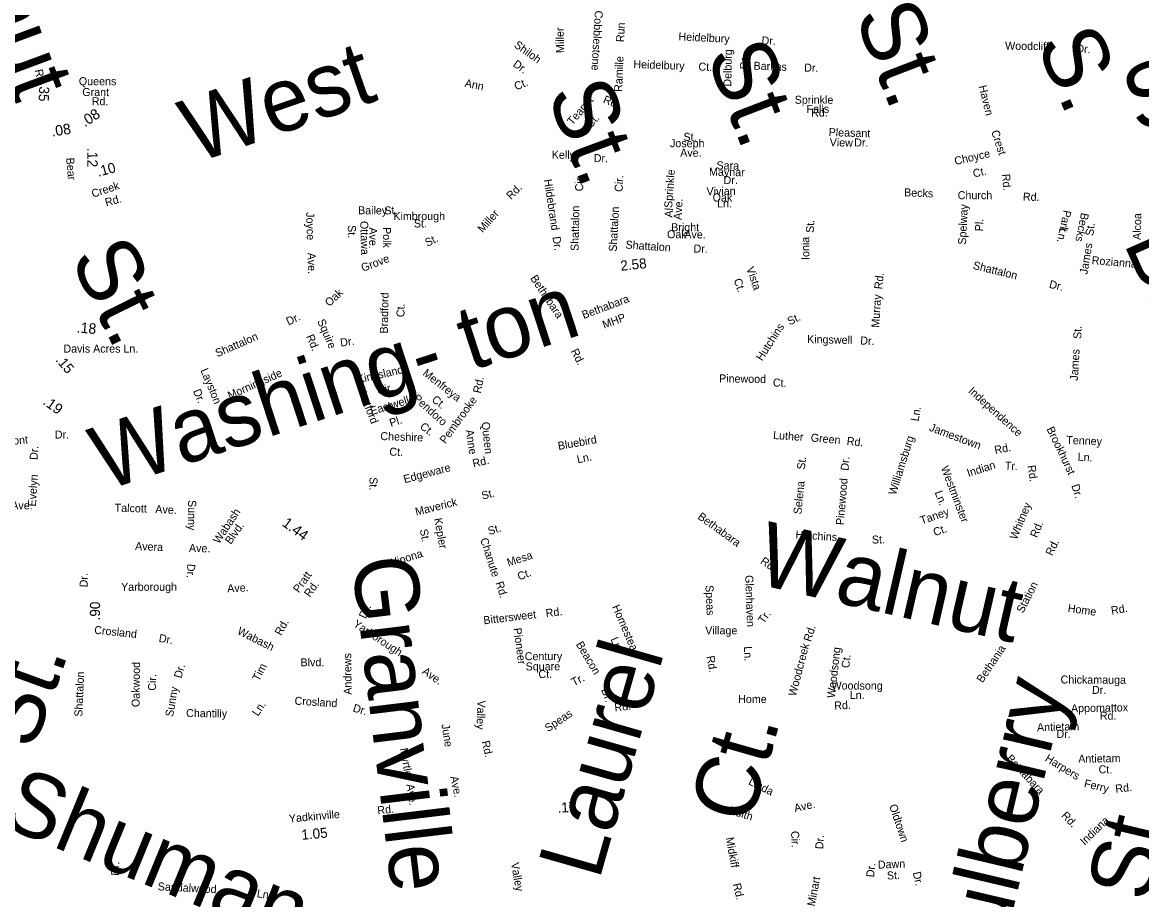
# Model space of a CAD drawing. Extents: x 1553981 to 1780076, y 812965 to 996873.
# Drawn here: x 1630129 to 1631790, y 850680 to 851982 of the extents above; entities that cross this region are included whole.
import ezdxf

# ---------------------------------------------------------------- set-up
doc = ezdxf.new("R2010")
doc.units = 0
for name, color, linetype in [('Exist Road Non-System Type 51 Label', 7, 'Continuous'), ('Exist Road Primary NC Service Mileage Hundredths English Label', 7, 'Continuous'), ('Exist Road Secondary Mileage Hundredths English Label', 7, 'Continuous'), ('Map Preparation Border Antique Large Shape', 7, 'Continuous')]:
    doc.layers.add(name, color=color, linetype=linetype)

msp = doc.modelspace()

# ---------------------------------------------------------------- texts
at = {"layer": 'Exist Road Non-System Type 51 Label'}
for s, height, rotation, p in [('Walnut', 95, 290.3961, (1629981.3, 852231.3)), ('St.', 95, 291.0285, (1631363.3, 851993)), ('Cobblestone', 11.875, 266.6802, (1630978.3, 852000.3)), ('Run', 11.88, 87.6426, (1631021.6, 851952.9)), ('Miller', 11.88, 91.1655, (1630932.6, 851937)), ('Heidelbury', 11.88, 357.2754, (1631102.1, 851955.7)), ('S.', 95, 293.0503, (1631632.5, 851951.3)), ('West', 95, 19.1917, (1630385.1, 851772.6)), ('Shiloh', 11.88, 324.2901, (1630857.3, 851946.6)), ('St.', 95, 291.0113, (1631143, 851934.2)), ('Dr.', 11.88, 357.2754, (1631225.4, 851949.8)), ('Woodcliff', 11.87, 359.3843, (1631587.1, 851941.8)), ('Dr.', 11.88, 357.0187, (1631692.6, 851937.8)), ('Ramille', 11.88, 87.6426, (1631018.6, 851879)), ('Delburg', 11.88, 88.9599, (1631180.7, 851886.9)), ('Dr.', 11.88, 88.9599, (1631205.3, 851912.9)), ('St.', 95, 19.7887, (1631783.9, 851817.6)), ('Dr.', 11.88, 324.2901, (1630855.6, 851918.1)), ('Heidelbury', 11.88, 357.8392, (1631035.2, 851914.7)), ('Ct.', 11.88, 357.8392, (1631131.8, 851911)), ('Barkas', 11.88, 357.851, (1631213.6, 851912.3)), ('Dr.', 11.88, 357.851, (1631288.7, 851909.5)), ('Ann', 11.88, 348.4182, (1630784.4, 851887)), ('Ct.', 11.88, 22.7031, (1630861.5, 851881.3)), ('St.', 95, 290.3862, (1630906.8, 851877.3)), ('Haven', 11.87, 283.7767, (1631547.8, 851887.6)), ('Teapot', 11.88, 49.4406, (1630944.9, 851828.9)), ('Rd.', 11.88, 338.3098, (1630989.5, 851863.4)), ('Sprinkle', 11.88, 0.0562, (1631274.8, 851861.6)), ('Falls', 11.88, 0.0562, (1631292.5, 851848)), ('Rd.', 11.88, 0.0562, (1631299.2, 851842.6)), ('Ct.', 11.88, 49.4406, (1630972.6, 851824.6)), ('St.', 11.87, 0.2773, (1631109.8, 851806.5)), ('Pleasant', 11.87, 358.3414, (1631325.1, 851813.6)), ('Crest', 11.87, 288.0556, (1631566.3, 851820.4)), ('Joseph', 11.88, 359.8492, (1631089.7, 851797.1)), ('View', 11.87, 358.3414, (1631326.6, 851798.7)), ('Dr.', 11.88, 358.1489, (1631362.9, 851798.4)), ('Kelly', 11.88, 359.339, (1630914.2, 851780.1)), ('Dr.', 11.88, 359.339, (1630976.5, 851775)), ('Ave.', 11.87, 0.3445, (1631104.9, 851782.9)), ('Choyce', 11.88, 13.004, (1631513.3, 851770.5)), ('Sprinkle', 11.88, 85.8565, (1631092.9, 851706.6)), ('Maynar', 11.88, 358.924, (1631147.6, 851754.9)), ('Sara', 11.88, 359.0721, (1631158.7, 851764.3)), ('Ct.', 11.88, 13.004, (1631540.8, 851752)), ('Hildebrand', 11.88, 278.5129, (1630902.5, 851748.8)), ('Cir.', 11.88, 88.8367, (1630960.7, 851731.5)), ('Cir.', 11.87, 86.8922, (1631019.3, 851730.5)), ('Dr.', 11.87, 0.5906, (1631169.3, 851742.3)), ('Rd.', 11.88, 274.5699, (1631582.6, 851757.1)), ('Rd.', 11.87, 45.7707, (1630853.9, 851718.5)), ('Vivian', 11.88, 0.6528, (1631144, 851725.8)), ('Becks', 11.88, 357.5045, (1631437, 851724.3)), ('Church', 11.88, 0.0096, (1631516.8, 851719.9)), ('Rd.', 11.88, 358.2552, (1631613.4, 851717.9)), ('Ave.', 11.87, 86.6549, (1631106.8, 851689)), ('Oak', 11.88, 359.8036, (1631153, 851716.5)), ('Ln.', 11.88, 359.9803, (1631159.7, 851707.6)), ('Joyce', 11.88, 271.553, (1630549.7, 851700.4)), ('Bailey', 11.88, 359.555, (1630626.7, 851697.6)), ('St.', 11.88, 2.3348, (1630665.9, 851697.1)), ('Kimbrough', 11.88, 0.0986, (1630679.1, 851688.8)), ('Miller', 11.88, 48.6978, (1630811.8, 851669.3)), ('Shattalon', 11.88, 88.8367, (1630954, 851643)), ('Shattalon', 11.87, 86.8922, (1631010.6, 851641.7)), ('Al', 11.88, 85.8565, (1631093.3, 851692.3)), ('Spelway', 11.88, 87.2994, (1631529, 851652.2)), ('Park', 11.88, 258.4647, (1631674, 851704.4)), ('Becks', 11.88, 258.3026, (1631700.1, 851700.5)), ('Alcoa', 11.88, 88.6998, (1631788.5, 851659.3)), ('St.', 11.88, 270.4142, (1630611.6, 851681.4)), ('Ottawa', 11.87, 271.7331, (1630629.9, 851687.4)), ('St.', 11.88, 0.1304, (1630709.6, 851677.9)), ('Bright', 11.88, 359.9391, (1631091.5, 851672.4)), ('St.', 11.88, 87.8089, (1631303.2, 851669.7)), ('Pl.', 11.88, 87.2994, (1631554.1, 851672)), ('St.', 11.87, 82.9114, (1631718, 851665)), ('Broad', 95, 293.8107, (1631762.5, 851655.3)), ('Ave.', 11.87, 270.256, (1630643.2, 851678.1)), ('Polk', 11.88, 269.5376, (1630663.8, 851678.6)), ('St.', 11.88, 26.7279, (1630729.6, 851649.1)), ('Dr.', 11.88, 278.6819, (1630915.2, 851663.8)), ('Oak', 11.88, 0.2472, (1631085.4, 851661.9)), ('Ave.', 11.88, 359.0869, (1631110.9, 851662)), ('Ionia', 11.87, 90.567, (1631296.7, 851629.7)), ('Ln.', 11.88, 258.2354, (1631668.3, 851678.2)), ('St.', 95, 296.2532, (1630198.2, 851632.5)), ('James', 11.88, 80.5922, (1631709.2, 851607.7)), ('Ave.', 11.88, 271.3581, (1630551.8, 851640.4)), ('Grove', 11.88, 20.9811, (1630634, 851611.9)), ('Rozianna', 11.88, 355.2284, (1631715.3, 851623.6)), ('Vista', 11.88, 289.1155, (1631202.8, 851617.2)), ('Bethabara', 11.88, 303.76, (1630881.8, 851602.5)), ('Ct.', 11.88, 289.1155, (1631184.1, 851600)), ('Rd.', 11.88, 83.7504, (1631404.6, 851585.7)), ('Washing- ton', 95, 18.1736, (1630250.5, 851286.5)), ('Oak', 11.88, 43.0743, (1630584.1, 851559.7)), ('Bradford', 11.88, 88.8362, (1630670.9, 851520.4)), ('Ct.', 11.88, 88.8362, (1630695.6, 851544.6)), ('Bethabara', 11.88, 20.4002, (1630961.6, 851542)), ('Murray', 11.88, 86.3132, (1631400.1, 851528.9)), ('MHP', 11.88, 20.4002, (1630992, 851527.5)), ('St.', 11.88, 25.5226, (1631267.4, 851532.4)), ('Squire', 11.88, 293.2404, (1630566, 851538.9)), ('Hutchins', 11.88, 57.1963, (1631226.5, 851478.8)), ('St.', 11.88, 88.1996, (1631700.2, 851512.3)), ('Rd.', 11.88, 293.2404, (1630549.5, 851516.2)), ('Dr.', 11.88, 8.5311, (1630601.1, 851500.9)), ('Kingswell', 11.88, 358.7181, (1631293.1, 851506.3)), ('Dr.', 11.88, 357.2056, (1631371.9, 851504.3)), ('Rd.', 11.88, 296.9414, (1630942.1, 851494.4)), ('James', 11.88, 86.7537, (1631695.1, 851450.3)), ('Layston', 11.88, 292.3262, (1630392.6, 851466)), ('Morningside', 11.875, 24.1156, (1630436.4, 851422.4)), ('Kingsland', 11.88, 12.6999, (1630626.7, 851446.4)), ('Menfreya', 11.88, 321.965, (1630721.7, 851459.6)), ('Rd.', 11.88, 78.364, (1630808.7, 851431)), ('Pinewood', 11.87, 359.0632, (1631162.5, 851448)), ('Ct.', 11.87, 358.0589, (1631242.3, 851441.9)), ('Dr.', 11.88, 292.3262, (1630381.6, 851435.2)), ('Hartford', 11.88, 291.0198, (1630625.8, 851438.8)), ('Cir.', 11.88, 12.6999, (1630656.4, 851429.7)), ('Pendoro', 11.88, 317.9895, (1630707.7, 851422.6)), ('Independence', 11.875, 317.9281, (1631531.6, 851433.8)), ('Eastwell', 11.88, 17.1614, (1630647.1, 851399.2)), ('Ct.', 11.88, 321.965, (1630735.1, 851420.3)), ('Pembrooke', 11.88, 54.0761, (1630756.4, 851356)), ('Pl.', 11.88, 18.0124, (1630675.5, 851381.7)), ('Ln.', 11.88, 80.3403, (1631458.6, 851389.5)), ('Ct.', 11.88, 321.965, (1630717.5, 851380.4)), ('Queen', 11.88, 276.284, (1630810.1, 851388.6)), ('Jamestown', 11.88, 339.3196, (1631473.6, 851376.5)), ('Brookhurst', 11.88, 295.518, (1631648.3, 851378.8)), ('Gracemont', 11.88, 5.5748, (1630059, 851349.9)), ('Dr.', 11.88, 0.1546, (1630176.6, 851364.5)), ('Cheshire', 11.88, 358.1207, (1630659.7, 851362.3)), ('Anne', 11.87, 278.7053, (1630786.3, 851376.9)), ('Bluebird', 11.88, 10.1854, (1630924.4, 851347.5)), ('Luther', 11.88, 356.231, (1631242.5, 851363.9)), ('Green', 11.88, 354.7599, (1631298.3, 851360.3)), ('Rd.', 11.88, 353.9041, (1631351.6, 851355.3)), ('Williamsburg', 11.875, 72.5031, (1631424.9, 851279.8)), ('Tenney', 11.88, 357.2715, (1631677.7, 851356.8)), ('Dr.', 11.87, 85.9381, (1630150.9, 851332.4)), ('Ct.', 11.88, 358.1207, (1630673, 851339.2)), ('Rd.', 11.87, 10.6888, (1631572.4, 851341.5)), ('Rd.', 11.88, 13.0299, (1630798.1, 851321.6)), ('Ln.', 11.87, 11.9499, (1630952.9, 851327.7)), ('St.', 11.87, 84.2058, (1631289.9, 851317.9)), ('Dr.', 11.88, 84.9032, (1631354.6, 851316.4)), ('Ln.', 11.88, 357.2715, (1631694.6, 851331.7)), ('Edgeware', 11.88, 14.8653, (1630695.9, 851298.1)), ('Westminster', 11.875, 290.7237, (1631491.6, 851321.2)), ('Indian', 11.88, 17.7581, (1631532.7, 851307.3)), ('Tr.', 11.87, 356.937, (1631586.5, 851318.6)), ('Rd.', 11.88, 278.3135, (1631620.4, 851324.2)), ('Evelyn', 11.88, 86.3253, (1630148.5, 851263.3)), ('St.', 11.88, 268.7612, (1630643.9, 851307.3)), ('Selena', 11.88, 84.1971, (1631284.7, 851251.6)), ('Pinewood', 11.88, 85.0935, (1631347.6, 851235.6)), ('St.', 11.87, 14.4072, (1630811.7, 851273.7)), ('Ln.', 11.88, 290.7237, (1631482.4, 851284.6)), ('Dr.', 11.87, 287.7581, (1631685.3, 851294.8)), ('Ave.', 11.88, 359.5322, (1630111.9, 851259.5)), ('Talcott', 11.88, 358.3586, (1630265.3, 851256)), ('Ave.', 11.87, 357.3375, (1630325.6, 851254)), ('Sunny', 11.88, 269.502, (1630374.6, 851273.3)), ('Maverick', 11.88, 13.9962, (1630713.1, 851249.9)), ('Whitney', 11.88, 67.4505, (1631604.3, 851213.5)), ('Wabash', 11.87, 56.1774, (1630420.4, 851207.3)), ('Bethabara', 11.88, 324.1574, (1631129.8, 851246.2)), ('Taney', 11.88, 19.1924, (1631463.4, 851236.8)), ('Blvd.', 11.88, 54.8112, (1630437.9, 851206.5)), ('Kepler', 11.88, 280.3682, (1630739.5, 851245.5)), ('St.', 11.87, 17.557, (1630821.6, 851221.1)), ('Walnut', 95, 347.1136, (1631214.4, 851149.4)), ('Ct.', 11.88, 19.1924, (1631482.8, 851219.4)), ('Rd.', 11.88, 67.4505, (1631634.6, 851216.3)), ('St.', 11.88, 280.3682, (1630718.4, 851229.2)), ('Chanute', 11.88, 288.15, (1630807.7, 851214.9)), ('Hutchins', 11.88, 356.2748, (1631275.7, 851216.2)), ('St.', 11.87, 1.0624, (1631389.5, 851208.5)), ('Avera', 11.88, 357.5967, (1630295.6, 851199.1)), ('Ave.', 11.88, 358.5972, (1630375.6, 851196.2)), ('Rd.', 11.88, 63.8723, (1631657, 851189.5)), ('Granville', 95, 276.8888, (1630617.1, 851185.2)), ('Winona', 11.88, 17.7475, (1630672.5, 851172.6)), ('Mesa', 11.88, 18.2326, (1630849.9, 851174.4)), ('Rd.', 11.88, 325.1272, (1631222.8, 851180)), ('Dr.', 11.88, 267.6445, (1630373.3, 851178.6)), ('Pratt', 11.88, 54.2647, (1630538.9, 851134.5)), ('Ct.', 11.88, 21.3182, (1630866.1, 851153.6)), ('Yarborough', 11.88, 0.0466, (1630275, 851138.4)), ('Ave.', 11.87, 2.932, (1630432.8, 851136.1)), ('Rd.', 11.88, 54.2647, (1630555.2, 851128)), ('Rd.', 11.87, 287.2873, (1630830.7, 851150.3)), ('Glenhaven', 11.88, 272.0349, (1631201.3, 851161.5)), ('Station', 11.88, 62.7633, (1631613.8, 851104.3)), ('Speas', 11.87, 272.484, (1631142.3, 851146.7)), ('Dr.', 11.88, 65.8514, (1630638.1, 851096.2)), ('Homestead', 11.88, 293.2794, (1631003.5, 851114.8)), ('Home', 11.88, 352.2024, (1631679.6, 851107.1)), ('Rd.', 11.88, 9.315, (1631745.3, 851103.2)), ('Bittersweet', 11.875, 6.8755, (1630813.5, 851088.6)), ('Rd.', 11.88, 6.8716, (1630905.9, 851099.3)), ('Tr.', 11.88, 54.1025, (1631228.9, 851088.7)), ('Crosland', 11.87, 354.1181, (1630234.7, 851074.8)), ('Wabash', 11.87, 333.2457, (1630446.5, 851074.9)), ('Rd.', 11.88, 61.0037, (1630512.6, 851071)), ('Yarborough', 11.88, 326.4905, (1630618.4, 851086.5)), ('Pioneer', 11.88, 277.8028, (1630857.2, 851082.7)), ('Village', 11.88, 0.0834, (1631142, 851073.7)), ('Rd.', 11.88, 72.2063, (1631298.8, 851062)), ('Dr.', 11.88, 349.7177, (1630330.3, 851062.8)), ('Laurel', 95, 74.066, (1630984.5, 850707.3)), ('Ln.', 11.88, 293.2794, (1631001.2, 851066.6)), ('Beacon', 11.88, 300.9562, (1630949.7, 851059)), ('Ln.', 11.88, 272.0349, (1631199.5, 851055.9)), ('Woodcreek', 11.87, 75.4463, (1631276.5, 850981)), ('Woodsong', 11.88, 83.5217, (1631334.4, 850978.7)), ('Bethania', 11.88, 56.0605, (1631553.6, 851000.9)), ('St.', 95, 69.9565, (1630144.1, 850899.8)), ('Oakwood', 11.88, 89.5042, (1630302.5, 850965.7)), ('Blvd.', 11.88, 0.3285, (1630541.3, 851026.3)), ('Andrews', 11.88, 90.6883, (1630617.3, 850984.2)), ('Century', 11.88, 0.3643, (1630874.2, 851035.3)), ('Square', 11.88, 0.3643, (1630875.5, 851020.2)), ('Rd.', 11.88, 280.8016, (1631143.8, 851040.9)), ('Ct.', 11.88, 83.5217, (1631355.8, 851023.2)), ('Dr.', 11.88, 74.1712, (1630364.5, 851007.8)), ('Tim', 11.88, 62.4864, (1630479.6, 851003.3)), ('Ave.', 11.88, 325.1568, (1630720.8, 851016.4)), ('Ct.', 11.88, 0.3643, (1630894.5, 851008.9)), ('Cir.', 11.88, 89.5042, (1630326.9, 850990.1)), ('Tr.', 11.88, 27.0453, (1630946.9, 850996.6)), ('Woodsong', 11.88, 359.8304, (1631329.5, 850991.9)), ('Mulberry', 95, 76.7191, (1631563.8, 850514.8)), ('Chickamauga', 11.875, 359.7195, (1631669.4, 851000.8)), ('Sunny', 11.87, 80.4211, (1630352.2, 850950.7)), ('Dr.', 11.88, 290.1387, (1630987.3, 850991.5)), ('Home', 11.88, 359.9999, (1631190.9, 850971.8)), ('Ln.', 11.88, 0.047, (1631356.6, 850977.8)), ('Dr.', 11.88, 359.304, (1631716, 850985.4)), ('Ln.', 11.88, 56.5578, (1630478.3, 850951.4)), ('Crosland', 11.88, 356.4049, (1630532.2, 850969.5)), ('Dr.', 11.88, 343.2799, (1630618.1, 850959.5)), ('Valley', 11.88, 267.8635, (1630804.1, 850975.9)), ('Rd.', 11.88, 5.9313, (1631007.9, 850959.3)), ('Rd.', 11.88, 1.9205, (1631333.7, 850962.1)), ('Appomattox', 11.88, 0.9756, (1631685, 850958)), ('Chantilly', 11.88, 359.5404, (1630371.5, 850951)), ('Speas', 11.87, 33.9439, (1630908.8, 850928.3)), ('Rd.', 11.88, 359.5841, (1631727.7, 850947.2)), ('June', 11.88, 278.983, (1630750.5, 850939.9)), ('Ct.', 95, 74.066, (1631209, 850788.9)), ('Antietam', 11.88, 1.5765, (1631634.6, 850929.8)), ('Dr.', 11.88, 359.7472, (1631663.3, 850920.1)), ('Rd.', 11.88, 283.2802, (1630810.1, 850914.5)), ('Myrtle', 11.88, 279.9635, (1630688.9, 850904.1)), ('Bethabara', 11.88, 313.2738, (1631588, 850888.6)), ('Harpers', 11.88, 328.3594, (1631645.3, 850886.6)), ('Antietam', 11.88, 0.9458, (1631695.8, 850883.1)), ('Shuman', 95, 337.6904, (1630092.9, 850791.6)), ('Ct.', 11.88, 359.3858, (1631725.8, 850867.5)), ('Ave.', 11.88, 278.8625, (1630698.2, 850850.8)), ('Ave.', 11.88, 281.74, (1630763.5, 850862.3)), ('Linda', 11.87, 333.227, (1631205.1, 850851.5)), ('Ferry', 11.88, 346.4642, (1631703.5, 850847.3)), ('Rd.', 11.88, 6.6347, (1631751.4, 850838.5)), ('Edith', 11.87, 342.9762, (1631176.1, 850807.7)), ('Ave.', 11.88, 12.7447, (1631275.3, 850809.7)), ('Oldtown', 11.88, 288.5123, (1631414.8, 850819.4)), ('St.', 95, 76.7191, (1631800.2, 850674.3)), ('Rd.', 11.87, 313.9163, (1631669.8, 850803.9)), ('Indiana', 11.88, 44.3694, (1631705.3, 850759.8)), ('Midkiff', 11.87, 280.3908, (1631172.4, 850771.5)), ('Cir.', 11.87, 272.379, (1631269.4, 850781.7)), ('Dr.', 11.87, 86.6285, (1631317.1, 850754.5)), ('Dr.', 11.88, 87.2935, (1630271.6, 850715.1)), ('Valley', 11.87, 279.9644, (1630853.7, 850734)), ('Dawn', 11.88, 2.5858, (1631398.5, 850725.8)), ('Dr.', 11.87, 84.7946, (1631392.6, 850712.7)), ('St.', 11.88, 2.5858, (1631411.9, 850709.7)), ('Dr.', 11.87, 282.9841, (1631450, 850720)), ('Sandalwood', 11.88, 357.1033, (1630329.2, 850693.8)), ('Rd.', 11.88, 283.1846, (1631183, 850702.9)), ('Minart', 11.88, 79.3307, (1631304.7, 850669.4)), ('Ln.', 11.88, 351.5306, (1630475.9, 850683.6))]:
    msp.add_text(s, height=height, rotation=rotation, dxfattribs=at).set_placement(p)
at = {"layer": 'Exist Road Primary NC Service Mileage Hundredths English Label'}
for s, rotation, p in [('.19', 323.9938, (1630157.8, 851416.4)), ('1.44', 323.9772, (1630512.9, 851236))]:
    msp.add_text(s, height=15.62, rotation=rotation, dxfattribs=at).set_placement(p)
at = {"layer": 'Exist Road Secondary Mileage Hundredths English Label'}
for s, height, rotation, p in [('.35', 15, 267.6147, (1630153.8, 851893.1)), ('.08', 15.62, 33.3197, (1630221.3, 851826.6)), ('.08', 15.62, 8.6308, (1630172.8, 851812.8)), ('.12', 15.62, 270.0813, (1630224.7, 851796.2)), ('.10', 15, 14.8983, (1630241.3, 851753.2)), ('2.58', 15, 6.083, (1631016.9, 851613.5)), ('.18', 15.62, 354.7348, (1630208.6, 851522.2)), ('.15', 15, 310.5317, (1630177, 851480.7)), ('.90', 15, 89.4729, (1630243.6, 851094.4)), ('.17', 15, 3.8529, (1630923.2, 850808.7)), ('1.05', 15, 5.2035, (1630543.3, 850768.6))]:
    msp.add_text(s, height=height, rotation=rotation, dxfattribs=at).set_placement(p)
at = {"layer": 'Map Preparation Border Antique Large Shape'}
for s, height, rotation, p in [('Rd.', 11.88, 282.1186, (1630146.8, 851911.6)), ('Queens', 11.88, 359.9398, (1630212.3, 851889.2)), ('Grant', 11.88, 359.8011, (1630217.4, 851873.1)), ('Rd.', 11.88, 359.7497, (1630231.5, 851859.5)), ('Bear', 11.88, 274.9157, (1630193.4, 851781.1)), ('Creek', 11.88, 18.4995, (1630233.4, 851721.9)), ('Rd.', 11.88, 15.3061, (1630253, 851709.1)), ('Shattalon', 11.88, 356.1319, (1631023.4, 851646.7)), ('Dr.', 11.88, 358.7165, (1631124.6, 851640.8)), ('Shattalon', 11.88, 346.2264, (1631538.6, 851616.6)), ('Dr.', 11.87, 346.5416, (1631651.7, 851588.5)), ('Dr.', 11.87, 24.5645, (1630523.3, 851532.3)), ('Shattalon', 11.88, 23.5823, (1630418, 851485.1)), ('Dr.', 11.88, 89.2371, (1630225.3, 851143.5)), ('Shattalon', 11.87, 87.5523, (1630217.4, 850951.3)), ('Rd.', 11.88, 6.0698, (1630656, 850806.4)), ('Yadkinville', 11.875, 5.2035, (1630524.6, 850794.3))]:
    msp.add_text(s, height=height, rotation=rotation, dxfattribs=at).set_placement(p)
msp.add_text('Davis Acres Ln.', height=11.875, dxfattribs=at).set_placement((1630189.4, 851492.1))

doc.saveas('drawing.dxf')
